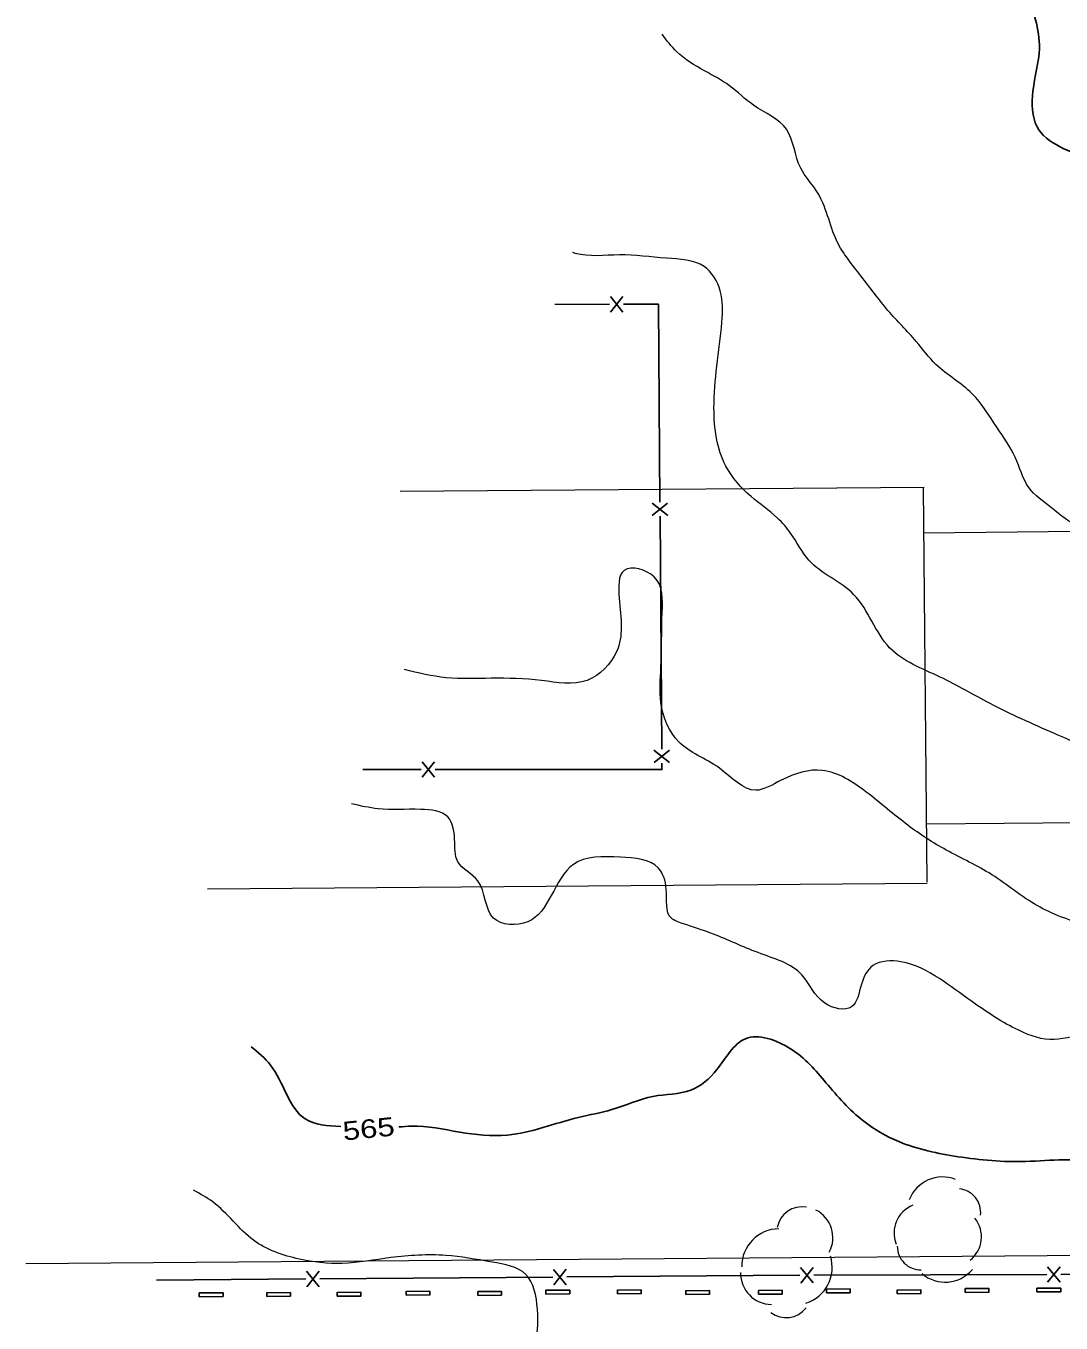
# Model space of a CAD drawing. Extents: x 2361708 to 2370558, y 6977955 to 6991887.
# Drawn here: x 2365208.8 to 2365475.3, y 6982507.2 to 6982841.2 of the extents above; entities that cross this region are included whole.
import ezdxf
from ezdxf.enums import TextEntityAlignment as Align

# ---------------------------------------------------------------- set-up
doc = ezdxf.new("R2010")
doc.units = 0
doc.header["$LTSCALE"] = 1.9
for name, color, linetype, lineweight in [('11', 7, 'Continuous', 25), ('17', 7, 'Continuous', 25), ('2', 7, 'Continuous', 25), ('29', 7, 'Continuous', 13), ('31', 7, 'Continuous', 13), ('35', 7, 'Continuous', 13)]:
    doc.layers.add(name, color=color, linetype=linetype, lineweight=lineweight)

msp = doc.modelspace()

# ---------------------------------------------------------------- linework, layer by layer
at = {"layer": '11', "lineweight": 13}
for p, q in [((2365440.019, 6982722.382), (2365305.073, 6982721.323)), ((2365440.817, 6982620.715), (2365439.869, 6982722.38)), ((2365439.978, 6982710.711), (2365479.976, 6982711.084)), ((2365440.678, 6982635.714), (2365480.676, 6982636.087)), ((2365440.821, 6982620.385), (2365255.496, 6982618.936))]:
    msp.add_line(p, q, dxfattribs=at)
at = {"layer": '17'}
for p, q in [((2365359.036, 6982769.53), (2365344.975, 6982769.497)), ((2365359.237, 6982771.492), (2365362.445, 6982767.503)), ((2365362.437, 6982771.503), (2365359.245, 6982767.492)), ((2365374.004, 6982715.14), (2365369.973, 6982718.312)), ((2365373.974, 6982718.34), (2365370.004, 6982715.112)), ((2365372.487, 6982654.933), (2365372.036, 6982714.931)), ((2365374.48, 6982651.542), (2365370.459, 6982654.714)), ((2365374.459, 6982654.742), (2365370.479, 6982651.513)), ((2365295.543, 6982649.69), (2365310.544, 6982649.693)), ((2365310.743, 6982647.725), (2365313.945, 6982651.725)), ((2365313.943, 6982647.725), (2365310.745, 6982651.725)), ((2365471.83, 6982521.692), (2365475.038, 6982517.702)), ((2365475.03, 6982521.702), (2365471.838, 6982517.692)), ((2365280.821, 6982518.544), (2365242.352, 6982518.247)), ((2365281.022, 6982520.516), (2365284.25, 6982516.536)), ((2365284.222, 6982520.536), (2365281.05, 6982516.516)), ((2365344.419, 6982519.029), (2365284.42, 6982518.568)), ((2365344.621, 6982521.001), (2365347.848, 6982517.022)), ((2365347.821, 6982521.021), (2365344.649, 6982517.001)), ((2365408.018, 6982519.514), (2365348.019, 6982519.053)), ((2365408.219, 6982521.486), (2365411.447, 6982517.507)), ((2365411.419, 6982521.507), (2365408.247, 6982517.486)), ((2365471.619, 6982519.71), (2365411.618, 6982519.539))]:
    msp.add_line(p, q, dxfattribs=at)
for points in [[(2365372.011, 6982718.532), (2365371.616, 6982769.55), (2365362.635, 6982769.535)], [(2365314.144, 6982649.697), (2365372.527, 6982649.713), (2365372.511, 6982651.333)], [(2365535.22, 6982519.955), (2365526.36, 6982519.881), (2365475.219, 6982519.724)]]:
    msp.add_lwpolyline(points, dxfattribs=at)
at = {"layer": '2', "lineweight": 13}
for p, q in [((2365662.011, 6982525.964), (2365208.754, 6982522.416)), ((2365253.401, 6982514.992), (2365259.531, 6982515.049)), ((2365253.41, 6982514.032), (2365253.401, 6982514.992)), ((2365259.54, 6982514.089), (2365259.531, 6982515.049)), ((2365270.772, 6982515.034), (2365276.901, 6982515.091)), ((2365270.781, 6982514.074), (2365270.772, 6982515.034)), ((2365276.91, 6982514.131), (2365276.901, 6982515.091)), ((2365288.912, 6982515.093), (2365295.042, 6982515.151)), ((2365288.921, 6982514.133), (2365288.912, 6982515.093)), ((2365295.051, 6982514.191), (2365295.042, 6982515.151)), ((2365306.68, 6982515.369), (2365312.81, 6982515.426)), ((2365306.689, 6982514.409), (2365306.68, 6982515.369)), ((2365312.819, 6982514.466), (2365312.81, 6982515.426)), ((2365325.075, 6982515.321), (2365331.205, 6982515.378)), ((2365325.084, 6982514.361), (2365325.075, 6982515.321)), ((2365325.101, 6982515.311), (2365331.231, 6982515.368)), ((2365325.11, 6982514.351), (2365325.101, 6982515.311)), ((2365331.214, 6982514.418), (2365331.205, 6982515.378)), ((2365331.24, 6982514.408), (2365331.231, 6982515.368)), ((2365342.653, 6982515.665), (2365348.783, 6982515.722)), ((2365342.662, 6982514.705), (2365342.653, 6982515.665)), ((2365342.679, 6982515.655), (2365348.809, 6982515.712)), ((2365342.688, 6982514.695), (2365342.679, 6982515.655)), ((2365348.792, 6982514.762), (2365348.783, 6982515.722)), ((2365348.818, 6982514.752), (2365348.809, 6982515.712)), ((2365361.073, 6982515.706), (2365367.203, 6982515.764)), ((2365361.082, 6982514.746), (2365361.073, 6982515.706)), ((2365361.099, 6982515.697), (2365367.229, 6982515.754)), ((2365361.108, 6982514.737), (2365361.099, 6982515.697)), ((2365367.212, 6982514.804), (2365367.203, 6982515.764)), ((2365367.238, 6982514.794), (2365367.229, 6982515.754)), ((2365378.666, 6982515.53), (2365384.795, 6982515.588)), ((2365378.675, 6982514.571), (2365378.666, 6982515.53)), ((2365378.692, 6982515.521), (2365384.822, 6982515.578)), ((2365378.701, 6982514.561), (2365378.692, 6982515.521)), ((2365384.804, 6982514.628), (2365384.795, 6982515.588)), ((2365384.831, 6982514.618), (2365384.822, 6982515.578)), ((2365397.356, 6982515.605), (2365403.486, 6982515.662)), ((2365397.365, 6982514.645), (2365397.356, 6982515.605)), ((2365397.382, 6982515.595), (2365403.512, 6982515.652)), ((2365397.391, 6982514.635), (2365397.382, 6982515.595)), ((2365403.495, 6982514.702), (2365403.486, 6982515.662)), ((2365403.521, 6982514.692), (2365403.512, 6982515.652)), ((2365414.854, 6982515.938), (2365420.983, 6982515.995)), ((2365414.862, 6982514.978), (2365414.854, 6982515.938)), ((2365414.862, 6982514.978), (2365420.992, 6982515.035)), ((2365414.88, 6982515.928), (2365421.009, 6982515.985)), ((2365414.889, 6982514.968), (2365414.88, 6982515.928)), ((2365414.889, 6982514.968), (2365421.018, 6982515.025)), ((2365420.992, 6982515.035), (2365420.983, 6982515.995)), ((2365421.018, 6982515.025), (2365421.009, 6982515.985)), ((2365433.086, 6982515.708), (2365439.216, 6982515.765)), ((2365433.095, 6982514.748), (2365433.086, 6982515.708)), ((2365433.113, 6982515.698), (2365439.242, 6982515.755)), ((2365433.121, 6982514.738), (2365433.113, 6982515.698)), ((2365439.225, 6982514.805), (2365439.216, 6982515.765)), ((2365439.251, 6982514.795), (2365439.242, 6982515.755)), ((2365450.584, 6982516.071), (2365456.714, 6982516.128)), ((2365450.593, 6982515.111), (2365450.584, 6982516.071)), ((2365450.593, 6982515.111), (2365456.723, 6982515.168)), ((2365450.61, 6982516.061), (2365456.74, 6982516.119)), ((2365450.619, 6982515.102), (2365450.61, 6982516.061)), ((2365450.619, 6982515.102), (2365456.749, 6982515.159)), ((2365456.723, 6982515.168), (2365456.714, 6982516.128)), ((2365456.749, 6982515.159), (2365456.74, 6982516.119)), ((2365469.064, 6982516.174), (2365475.193, 6982516.231)), ((2365469.073, 6982515.214), (2365469.064, 6982516.174)), ((2365469.073, 6982515.214), (2365475.202, 6982515.271)), ((2365469.09, 6982516.164), (2365475.219, 6982516.221)), ((2365469.099, 6982515.204), (2365469.09, 6982516.164)), ((2365469.099, 6982515.204), (2365475.228, 6982515.261)), ((2365475.202, 6982515.271), (2365475.193, 6982516.231)), ((2365475.228, 6982515.261), (2365475.219, 6982516.221)), ((2365253.41, 6982514.032), (2365259.54, 6982514.089)), ((2365270.781, 6982514.074), (2365276.91, 6982514.131)), ((2365288.921, 6982514.133), (2365295.051, 6982514.191)), ((2365306.689, 6982514.409), (2365312.819, 6982514.466)), ((2365325.084, 6982514.361), (2365331.214, 6982514.418)), ((2365325.11, 6982514.351), (2365331.24, 6982514.408)), ((2365342.662, 6982514.705), (2365348.792, 6982514.762)), ((2365342.688, 6982514.695), (2365348.818, 6982514.752)), ((2365361.082, 6982514.746), (2365367.212, 6982514.804)), ((2365361.108, 6982514.737), (2365367.238, 6982514.794)), ((2365378.675, 6982514.571), (2365384.804, 6982514.628)), ((2365378.701, 6982514.561), (2365384.831, 6982514.618)), ((2365397.365, 6982514.645), (2365403.495, 6982514.702)), ((2365397.391, 6982514.635), (2365403.521, 6982514.692)), ((2365433.095, 6982514.748), (2365439.225, 6982514.805)), ((2365433.121, 6982514.738), (2365439.251, 6982514.795))]:
    msp.add_line(p, q, dxfattribs=at)
at = {"layer": '2'}
for p, q in [((2365253.374, 6982514.932), (2365259.503, 6982514.99)), ((2365259.513, 6982514.031), (2365259.503, 6982514.99)), ((2365270.744, 6982514.978), (2365276.874, 6982515.036)), ((2365276.883, 6982514.076), (2365276.874, 6982515.036)), ((2365288.884, 6982515.04), (2365295.014, 6982515.099)), ((2365288.894, 6982514.08), (2365288.884, 6982515.04)), ((2365295.023, 6982514.139), (2365295.014, 6982515.099)), ((2365306.652, 6982515.319), (2365312.783, 6982515.378)), ((2365306.662, 6982514.359), (2365306.652, 6982515.319)), ((2365312.791, 6982514.418), (2365312.783, 6982515.378)), ((2365325.074, 6982515.265), (2365331.204, 6982515.323)), ((2365325.083, 6982514.305), (2365325.074, 6982515.265)), ((2365331.213, 6982514.363), (2365331.204, 6982515.323)), ((2365342.652, 6982515.612), (2365348.781, 6982515.671)), ((2365342.661, 6982514.652), (2365342.652, 6982515.612)), ((2365348.79, 6982514.71), (2365348.781, 6982515.671)), ((2365361.072, 6982515.657), (2365367.202, 6982515.716)), ((2365361.081, 6982514.697), (2365361.072, 6982515.657)), ((2365367.211, 6982514.756), (2365367.202, 6982515.716)), ((2365378.665, 6982515.485), (2365384.794, 6982515.543)), ((2365378.674, 6982514.525), (2365378.665, 6982515.485)), ((2365384.803, 6982514.583), (2365384.794, 6982515.543)), ((2365397.355, 6982515.563), (2365403.484, 6982515.621)), ((2365397.364, 6982514.603), (2365397.355, 6982515.563)), ((2365403.494, 6982514.661), (2365403.484, 6982515.621)), ((2365414.853, 6982515.899), (2365420.982, 6982515.958)), ((2365414.861, 6982514.939), (2365414.853, 6982515.899)), ((2365414.861, 6982514.939), (2365420.991, 6982514.997)), ((2365420.991, 6982514.997), (2365420.982, 6982515.958)), ((2365433.085, 6982515.673), (2365439.215, 6982515.731)), ((2365433.095, 6982514.713), (2365433.085, 6982515.673)), ((2365439.225, 6982514.771), (2365439.215, 6982515.731)), ((2365450.583, 6982516.04), (2365456.713, 6982516.098)), ((2365450.592, 6982515.079), (2365450.583, 6982516.04)), ((2365450.592, 6982515.079), (2365456.722, 6982515.138)), ((2365456.722, 6982515.138), (2365456.713, 6982516.098)), ((2365469.063, 6982516.145), (2365475.193, 6982516.204)), ((2365469.072, 6982515.185), (2365469.063, 6982516.145)), ((2365469.072, 6982515.185), (2365475.202, 6982515.243)), ((2365475.202, 6982515.243), (2365475.193, 6982516.204)), ((2365253.383, 6982513.972), (2365253.374, 6982514.932)), ((2365253.383, 6982513.972), (2365259.513, 6982514.031)), ((2365270.753, 6982514.018), (2365270.744, 6982514.978)), ((2365270.753, 6982514.018), (2365276.883, 6982514.076)), ((2365288.894, 6982514.08), (2365295.023, 6982514.139)), ((2365306.662, 6982514.359), (2365312.791, 6982514.418)), ((2365325.083, 6982514.305), (2365331.213, 6982514.363)), ((2365342.661, 6982514.652), (2365348.79, 6982514.71)), ((2365361.081, 6982514.697), (2365367.211, 6982514.756)), ((2365378.674, 6982514.525), (2365384.803, 6982514.583)), ((2365397.364, 6982514.603), (2365403.494, 6982514.661)), ((2365433.095, 6982514.713), (2365439.225, 6982514.771))]:
    msp.add_line(p, q, dxfattribs=at)
at = {"layer": '29'}
for centre, radius, start, end in [((2365444.766, 6982535.583), 9.211, 68.64118, 158.64118), ((2365448.47, 6982535.63), 6.137, 353.95286, 83.95286), ((2365408.56, 6982530.657), 6.452, 79.5883, 169.5883), ((2365408.452, 6982529.126), 8.074, 332.50645, 62.50645), ((2365439.962, 6982530.362), 7.679, 111.5811, 201.5811), ((2365447.112, 6982529.396), 7.679, 308.42346, 38.42346), ((2365402.742, 6982521.771), 9.684, 90.64458, 180.64458), ((2365439.247, 6982526.989), 6.137, 180.28001, 270.28001), ((2365406.675, 6982521.511), 9.684, 287.48794, 17.48794), ((2365400.828, 6982520.039), 8.074, 179.10983, 269.10983), ((2365445.449, 6982526.923), 9.211, 229.67981, 319.67981), ((2365404.51, 6982515.034), 6.452, 232.33114, 322.33114)]:
    msp.add_arc(centre, radius, start, end, dxfattribs=at)
at = {"layer": '31', "lineweight": 25}
for points in [[(2365563.914, 6982776.001), (2365563.296, 6982762.194), (2365562.986, 6982752.611), (2365560.443, 6982754.046), (2365557.824, 6982768.592), (2365554.375, 6982785.29), (2365549.742, 6982802.387), (2365547.69, 6982808.908), (2365544.205, 6982812.525), (2365542.194, 6982804.255), (2365543.286, 6982790.315), (2365545.645, 6982771.587), (2365546.218, 6982762.862), (2365545.257, 6982749.362), (2365540.079, 6982744.912), (2365532.502, 6982742.38), (2365524.232, 6982745.561), (2365516.343, 6982761.177), (2365510.098, 6982770.039), (2365506.866, 6982780.778), (2365499.517, 6982793.169), (2365482.909, 6982806.571), (2365469.106, 6982815.23), (2365468.058, 6982824.431), (2365469.704, 6982835.417), (2365465.845, 6982849.951), (2365454.677, 6982865.445), (2365450.603, 6982870.137)], [(2365529.056, 6982537.097), (2365527.594, 6982537.264), (2365514.338, 6982537.817), (2365497.565, 6982541.268), (2365485.11, 6982548.02), (2365466.242, 6982548.79), (2365448.759, 6982550.024), (2365433.531, 6982553.909), (2365424.471, 6982559.153), (2365414.766, 6982569.061), (2365405.623, 6982577.824), (2365393.998, 6982580.394), (2365386.663, 6982572.443), (2365379.952, 6982567.18), (2365370.208, 6982565.537), (2365359.639, 6982562.146), (2365350.988, 6982560.124), (2365332.721, 6982555.589), (2365320.443, 6982556.362), (2365308.027, 6982557.894), (2365304.799, 6982557.673)], [(2365289.798, 6982557.761), (2365280.688, 6982559.734), (2365271.746, 6982573.6), (2365266.731, 6982578.342)]]:
    msp.add_spline(points, degree=3, dxfattribs=at)
at = {"layer": '35'}
for points in [[(2365755.379, 6982563.213), (2365757.425, 6982569.883), (2365764.544, 6982592.122), (2365771.226, 6982614.026), (2365774.748, 6982630.67), (2365771.868, 6982643.263), (2365763.815, 6982652.887), (2365750.765, 6982657.094), (2365745.307, 6982657.922), (2365748.572, 6982671.003), (2365750.115, 6982678.068), (2365752.728, 6982700.914), (2365751.066, 6982715.829), (2365744.813, 6982722.4), (2365736.503, 6982718.211), (2365729.506, 6982715.764), (2365724.643, 6982729.648), (2365722.442, 6982743.388), (2365718.377, 6982753.32), (2365717.538, 6982764.752), (2365708.141, 6982773.873), (2365699.356, 6982775.39), (2365684.819, 6982783.402), (2365673.309, 6982794.923), (2365663.977, 6982801.414), (2365649.263, 6982808.045), (2365634.243, 6982815.332), (2365618.521, 6982822.823), (2365605.545, 6982830.719), (2365600.494, 6982835.022), (2365593.486, 6982839.965), (2365584.981, 6982836.304), (2365580.268, 6982832.429), (2365582.391, 6982842.59), (2365590.243, 6982859.255), (2365590.821, 6982867.811), (2365587.651, 6982879.362), (2365580.868, 6982874.417), (2365575.55, 6982862.615), (2365572.3, 6982864.705), (2365576.125, 6982884.122), (2365571.457, 6982892.318), (2365571.92, 6982903.603), (2365569.214, 6982916.798), (2365554.768, 6982917.391), (2365546.415, 6982916.591), (2365541.618, 6982908.855), (2365543.099, 6982894.068), (2365545.866, 6982873.354), (2365548.342, 6982852.846), (2365551.375, 6982837.764), (2365546.368, 6982840.567), (2365542.136, 6982866.018), (2365538.54, 6982888.655), (2365536.317, 6982904.724), (2365535.918, 6982915.211), (2365532.628, 6982925.64), (2365526.818, 6982941.425), (2365519.905, 6982960.601), (2365508.972, 6982984.968), (2365500.185, 6983002.535), (2365490.157, 6983018.04), (2365478.702, 6983033.212), (2365469.232, 6983048.883), (2365461.148, 6983060.776), (2365458.194, 6983051.708), (2365466.345, 6983035.974), (2365467.39, 6983020.704), (2365458.369, 6983021.778), (2365447.067, 6983028.241)], [(2365685.349, 6982386.348), (2365688.806, 6982395.031), (2365698.617, 6982419.175), (2365709.89, 6982447.244), (2365719.122, 6982472.364), (2365727.792, 6982497.547), (2365735.458, 6982521.181), (2365740.109, 6982538.937), (2365740.755, 6982546.633), (2365736.853, 6982560.556), (2365732.364, 6982568.844), (2365726.826, 6982572.751), (2365719.089, 6982573.518), (2365712.588, 6982568.296), (2365708.442, 6982562.576), (2365707.61, 6982564.978), (2365709.165, 6982571.743), (2365711.051, 6982580.551), (2365712.758, 6982591.389), (2365713.378, 6982602.945), (2365713.102, 6982613.113), (2365715.684, 6982624.438), (2365716.965, 6982634.821), (2365715.894, 6982637.031), (2365710.764, 6982633.802), (2365704.316, 6982629.37), (2365700.098, 6982634.4), (2365698.738, 6982639.698), (2365695.824, 6982647.42), (2365689.26, 6982650.958), (2365681.066, 6982647.13), (2365676.337, 6982648.065), (2365668.161, 6982648.597), (2365657.625, 6982646.137), (2365652.425, 6982642.927), (2365646.967, 6982646.845), (2365640.064, 6982652.369), (2365628.997, 6982656.264), (2365620.632, 6982662.015), (2365617.449, 6982671.725), (2365611.264, 6982684.817), (2365601.775, 6982690.917), (2365593.624, 6982694.249), (2365586.695, 6982699.304), (2365583.919, 6982706.198), (2365578.765, 6982708.749), (2365571.356, 6982705.448), (2365568.134, 6982699.297), (2365565.322, 6982687.94), (2365562.416, 6982678.092), (2365555.528, 6982681.026), (2365548.294, 6982686.628), (2365539.997, 6982693.669), (2365532.951, 6982695.242), (2365524.765, 6982692.644), (2365517.035, 6982701.041), (2365510.506, 6982709.329), (2365503.589, 6982713.124), (2365495.605, 6982715.668), (2365487.618, 6982713.232), (2365480.165, 6982712.421), (2365472.83, 6982717.131), (2365467, 6982722.326), (2365463.486, 6982730.132), (2365458.762, 6982737.868), (2365452.399, 6982746.478), (2365443.067, 6982754.049), (2365438.021, 6982759.921), (2365430.724, 6982767.943), (2365423.85, 6982776.767), (2365417.553, 6982785.818), (2365415.181, 6982792.336), (2365412.27, 6982798.789), (2365408.254, 6982804.56), (2365404.589, 6982814.596), (2365396.11, 6982820.786), (2365389.921, 6982825.807), (2365383.494, 6982829.656), (2365376.337, 6982834.578), (2365372.544, 6982839.052)], [(2365668.433, 6982352.135), (2365673.268, 6982364.262), (2365681.773, 6982385.824), (2365690.213, 6982406.895), (2365702.736, 6982438.256), (2365712.216, 6982462.387), (2365720.508, 6982486.417), (2365725.951, 6982504), (2365722.341, 6982517.546), (2365716.942, 6982525.855), (2365708.962, 6982529.019), (2365702.195, 6982529.745), (2365697.436, 6982534.76), (2365696.137, 6982546.248), (2365694.658, 6982556.635), (2365694.512, 6982565.704), (2365695.427, 6982578.813), (2365695.698, 6982589.246), (2365693.501, 6982597.306), (2365689.48, 6982598.427), (2365679.92, 6982596.316), (2365674.446, 6982596.724), (2365667.625, 6982594.659), (2365662.235, 6982585.207), (2365657.059, 6982582.678), (2365654.692, 6982588.636), (2365651.782, 6982594.948), (2365645.931, 6982603.323), (2365637.128, 6982610.96), (2365630.721, 6982617.969), (2365620.824, 6982619.755), (2365611.486, 6982621.586), (2365608.235, 6982630.115), (2365604.982, 6982639.835), (2365598.931, 6982645.148), (2365590.516, 6982643.567), (2365583.828, 6982639.064), (2365580.331, 6982628.23), (2365577.049, 6982623.188), (2365571.657, 6982631.747), (2365565.894, 6982635.263), (2365558.057, 6982634.848), (2365546.523, 6982632.008), (2365539.162, 6982626.838), (2365528.898, 6982630.4), (2365523.03, 6982639.655), (2365514.215, 6982646.422), (2365502.604, 6982649.601), (2365486.935, 6982653.592), (2365473.473, 6982659.044), (2365456.999, 6982666.697), (2365444.164, 6982673.526), (2365431.151, 6982681.072), (2365421.97, 6982694.746), (2365410.376, 6982703.606), (2365405.649, 6982710.621), (2365402.272, 6982714.449), (2365395.459, 6982720.025), (2365388.994, 6982727.814), (2365385.922, 6982742.765), (2365386.658, 6982753.632), (2365387.961, 6982764.915), (2365387.544, 6982772.972), (2365383.354, 6982779.272), (2365373.734, 6982781.381), (2365361.565, 6982782.255), (2365350.18, 6982782.637), (2365349.478, 6982782.85)], [(2365690.244, 6982508.72), (2365687.098, 6982511.39), (2365686.414, 6982518.224), (2365684.033, 6982522.442), (2365680.47, 6982528.078), (2365679.728, 6982539.802), (2365681.289, 6982552.317), (2365679.489, 6982554.39), (2365674.855, 6982551.626), (2365668.176, 6982542.022), (2365664.405, 6982537.896), (2365659.878, 6982541.753), (2365655.125, 6982549.428), (2365649.069, 6982552.121), (2365641.05, 6982561.475), (2365632.294, 6982567.242), (2365625.047, 6982574.263), (2365621.483, 6982583.059), (2365618.422, 6982590.441), (2365613.62, 6982594.965), (2365608.431, 6982593.706), (2365602.178, 6982586.596), (2365596.71, 6982574.873), (2365593.285, 6982565.91), (2365588.152, 6982563.041), (2365582.266, 6982564.735), (2365576.464, 6982568.03), (2365575.501, 6982579.861), (2365572.801, 6982589.376), (2365568.907, 6982590.819), (2365563.327, 6982586.596), (2365554.259, 6982590.5), (2365547.835, 6982596.129), (2365536.288, 6982602.059), (2365522.231, 6982604.866), (2365507.562, 6982607.846), (2365494.933, 6982607.596), (2365481.582, 6982609.749), (2365469.155, 6982614.671), (2365457.468, 6982622.64), (2365445.727, 6982628.989), (2365435.856, 6982635.355), (2365425.145, 6982643.904), (2365413.831, 6982649.506), (2365403.235, 6982646.955), (2365396.659, 6982644.382), (2365387.304, 6982650.074), (2365376.849, 6982656.834), (2365372.253, 6982666.931), (2365372.267, 6982675.912), (2365372.58, 6982690.265), (2365370.544, 6982699.326), (2365362.798, 6982701.003), (2365361.536, 6982693.89), (2365360.837, 6982680.063), (2365353.277, 6982672.691), (2365341.547, 6982672.639), (2365328.551, 6982673.215), (2365316.959, 6982673.375), (2365306.208, 6982675.473)], [(2365642.118, 6982412.487), (2365643.619, 6982422.912), (2365644.936, 6982431.605), (2365646.783, 6982439.223), (2365649.933, 6982447.724), (2365652.416, 6982446.347), (2365657.18, 6982441.802), (2365662.053, 6982445.619), (2365666.023, 6982456.127), (2365669.194, 6982466.618), (2365670.682, 6982477.332), (2365671.686, 6982486.342), (2365667.942, 6982487.777), (2365659.446, 6982473.636), (2365655.943, 6982471.942), (2365657.42, 6982477.486), (2365659.523, 6982485.576), (2365662.366, 6982491.554), (2365664.721, 6982496.287), (2365667.324, 6982503.352), (2365667.457, 6982511.424), (2365666.03, 6982518.45), (2365661.043, 6982522.373), (2365652.35, 6982523.681), (2365642.087, 6982529.143), (2365633.987, 6982538.606), (2365623.376, 6982549.116), (2365615.01, 6982549.716), (2365610.81, 6982539.206), (2365606.494, 6982533.505), (2365598.869, 6982534.051), (2365587.908, 6982531.977), (2365576.838, 6982539.213), (2365572.74, 6982548.434), (2365564.365, 6982556.265), (2365551.76, 6982563.025), (2365544.715, 6982568.778), (2365535.348, 6982573.719), (2365523.77, 6982576.559), (2365514.022, 6982576.336), (2365501.33, 6982576.465), (2365491.468, 6982580.862), (2365481.511, 6982581.497), (2365472.383, 6982580.21), (2365463.486, 6982583.006), (2365452.249, 6982590.039), (2365443.952, 6982595.88), (2365434.071, 6982600.206), (2365426.859, 6982599.247), (2365423.895, 6982594.439), (2365421.351, 6982588.595), (2365414.471, 6982589.529), (2365408.582, 6982596.824), (2365397.277, 6982602.566), (2365385.78, 6982607.347), (2365377.844, 6982610.062), (2365374.951, 6982611.424), (2365373.65, 6982618.952), (2365371.537, 6982624.432), (2365361.811, 6982627.15), (2365349.708, 6982625.285), (2365344.024, 6982617.27), (2365337.958, 6982610.502), (2365329.159, 6982611.478), (2365325.077, 6982621.09), (2365319.97, 6982625.962), (2365319.135, 6982631.784), (2365317.36, 6982637.527), (2365310.421, 6982639.461), (2365299.409, 6982639.626), (2365292.607, 6982640.892)], [(2365355.126, 6982464.808), (2365351.699, 6982474.916), (2365345.498, 6982480.337), (2365336.386, 6982483.601), (2365329.555, 6982486.846), (2365327.51, 6982491.587), (2365336.579, 6982495.913), (2365339.505, 6982500.511), (2365340.458, 6982510.771), (2365337.482, 6982519.723), (2365328.772, 6982522.89), (2365316.885, 6982524.587), (2365302.67, 6982524.022), (2365290.163, 6982522.533), (2365279.122, 6982523.648), (2365267.365, 6982528.506), (2365256.84, 6982538.386), (2365251.902, 6982541.379)]]:
    msp.add_spline(points, degree=3, dxfattribs=at)

# ---------------------------------------------------------------- texts
at = {"layer": '31', "width": 1.25}
msp.add_text(' 565 ', height=4.8, rotation=5.723, dxfattribs=at).set_placement((2365297.236, 6982554.844), align=Align.CENTER)

doc.saveas('drawing.dxf')
